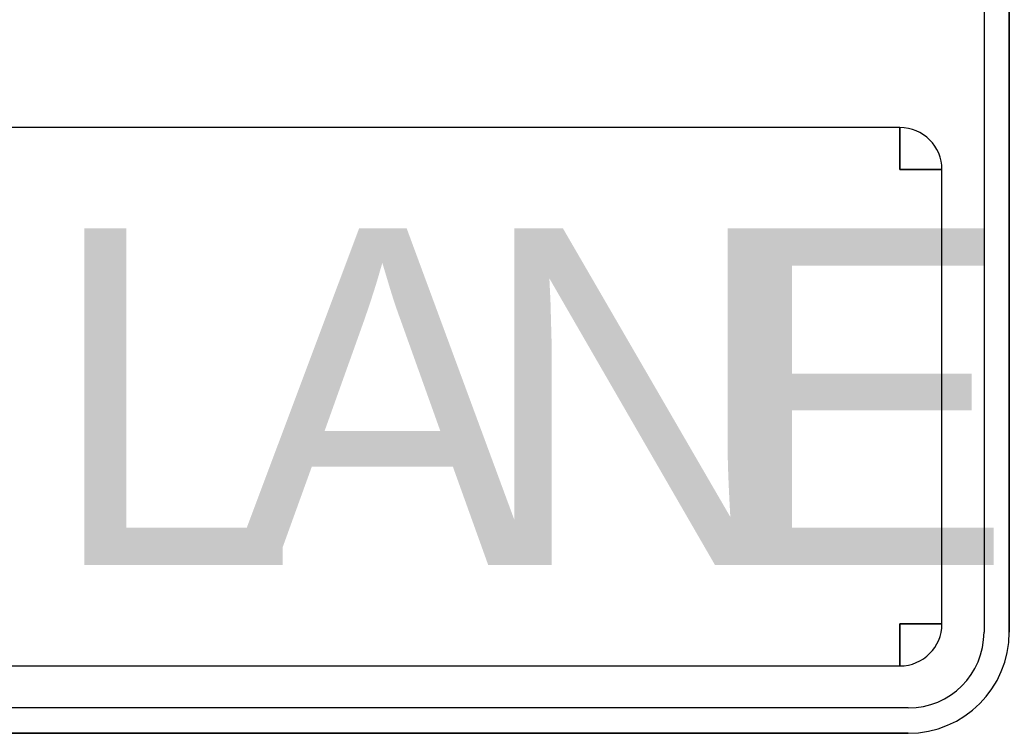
# Model space of a CAD drawing. Extents: x 99958 to 100176, y 99935 to 100011.
# Drawn here: x 100105.4869 to 100105.6524, y 99943.34 to 99943.4593 of the extents above; entities that cross this region are included whole.
import ezdxf

# ---------------------------------------------------------------- set-up
doc = ezdxf.new("R2010")
doc.units = 0
doc.layers.add('TR_SN_ConstructionSigns', color=7, linetype='Continuous')

msp = doc.modelspace()

# ---------------------------------------------------------------- linework, layer by layer
at = {"layer": 'TR_SN_ConstructionSigns'}
for p, q in [((100105.64815, 99943.59314), (100105.64815, 99943.35689)), ((100105.65237, 99943.35689), (100105.65237, 99943.59314)), ((100105.65237, 99943.35689), (100105.65237, 99943.59314)), ((100105.65237, 99943.59314), (100105.65237, 99943.35689)), ((100105.63409, 99943.44126), (100105.33315, 99943.44126)), ((100105.63409, 99943.44126), (100105.63409, 99943.43423)), ((100105.63409, 99943.43423), (100105.63409, 99943.44126)), ((100105.63409, 99943.43423), (100105.64112, 99943.43423)), ((100105.64112, 99943.43423), (100105.63409, 99943.43423)), ((100105.64112, 99943.35829), (100105.64112, 99943.43423)), ((100105.64112, 99943.35829), (100105.63409, 99943.35829)), ((100105.63409, 99943.35829), (100105.63409, 99943.35126)), ((100105.63409, 99943.35126), (100105.63409, 99943.35829)), ((100105.63409, 99943.35829), (100105.64112, 99943.35829)), ((100105.33315, 99943.35126), (100105.63409, 99943.35126)), ((100105.63549, 99943.34423), (100105.33174, 99943.34423)), ((100105.33174, 99943.34001), (100105.63549, 99943.34001)), ((100105.33174, 99943.34001), (100105.63549, 99943.34001)), ((100105.63549, 99943.34001), (100105.33174, 99943.34001))]:
    msp.add_line(p, q, dxfattribs=at)
for centre, radius, start, end in [((100105.63409, 99943.43423), 0.00703, 0, 90), ((100105.63409, 99943.35829), 0.00703, 270, 0), ((100105.63549, 99943.35689), 0.01688, 270, 0), ((100105.63549, 99943.35689), 0.01688, 270, 0), ((100105.63549, 99943.35689), 0.01266, 270, 0), ((100105.63549, 99943.35689), 0.01688, 270, 0)]:
    msp.add_arc(centre, radius, start, end, dxfattribs=at)

# ---------------------------------------------------------------- texts
for s, p in [('L', (100105.49151, 99943.36814)), ('A', (100105.52236, 99943.36814)), ('N', (100105.56341, 99943.36814)), ('E', (100105.60284, 99943.36814))]:
    msp.add_text(s, height=0.05625, dxfattribs=at).set_placement(p)

doc.saveas('drawing.dxf')
